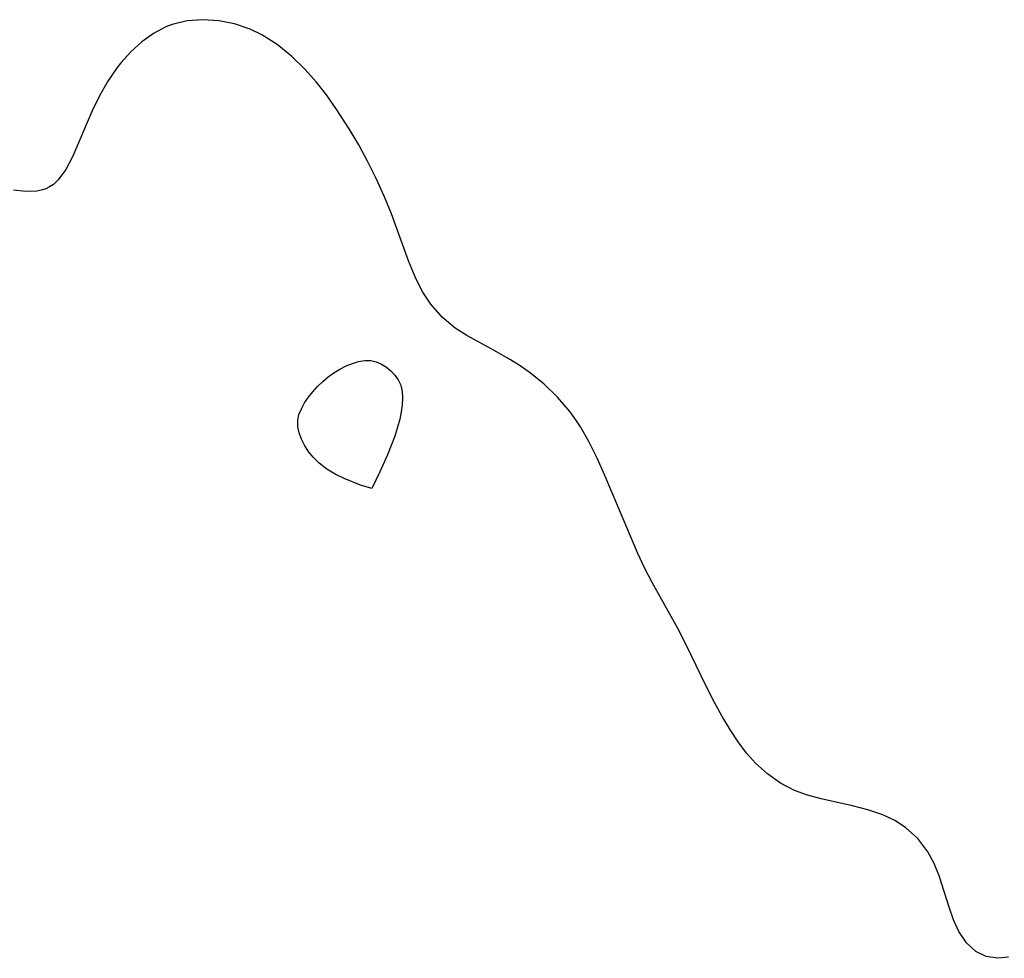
# Model space of a CAD drawing. Header units: metres. Extents: x 1073367 to 1082519, y 1569854 to 1574957.
# Tile 784 of 1056: x 1081195 to 1081289, y 1571462 to 1571552. Entities that reach past the tile are written whole.
import ezdxf

# ---------------------------------------------------------------- set-up
doc = ezdxf.new("R2010")
doc.units = ezdxf.units.M
doc.layers.add('CGG_CurvaNivelLidar_v1', color=253, linetype='Continuous', lineweight=30)

msp = doc.modelspace()

# ---------------------------------------------------------------- linework, layer by layer
at = {"layer": 'CGG_CurvaNivelLidar_v1'}
for p, q in [((1081212.2013, 1571552.2043, 76.5), (1081210.6926, 1571552.0905, 76.5)), ((1081213.734, 1571552.1054, 76.5), (1081212.2013, 1571552.2043, 76.5)), ((1081208.643, 1571551.5031, 76.5), (1081207.4434, 1571550.8648, 76.5)), ((1081209.2386, 1571551.7363, 76.5), (1081208.643, 1571551.5031, 76.5)), ((1081210.6926, 1571552.0905, 76.5), (1081209.2386, 1571551.7363, 76.5)), ((1081215.2614, 1571551.8056, 76.5), (1081213.734, 1571552.1054, 76.5)), ((1081216.7544, 1571551.3017, 76.5), (1081215.2614, 1571551.8056, 76.5)), ((1081217.8814, 1571550.7576, 76.5), (1081216.7544, 1571551.3017, 76.5)), ((1081207.4434, 1571550.8648, 76.5), (1081206.3165, 1571550.056, 76.5)), ((1081219.3597, 1571549.8129, 76.5), (1081217.8814, 1571550.7576, 76.5)), ((1081206.3165, 1571550.056, 76.5), (1081205.2674, 1571549.106, 76.5)), ((1081220.7546, 1571548.6845, 76.5), (1081219.3597, 1571549.8129, 76.5)), ((1081205.2674, 1571549.106, 76.5), (1081204.3056, 1571548.0355, 76.5)), ((1081222.0661, 1571547.4085, 76.5), (1081220.7546, 1571548.6845, 76.5)), ((1081203.9622, 1571547.5963, 76.5), (1081203.0504, 1571546.2673, 76.5)), ((1081204.3056, 1571548.0355, 76.5), (1081203.9622, 1571547.5963, 76.5)), ((1081223.1245, 1571546.2134, 76.5), (1081222.0661, 1571547.4085, 76.5)), ((1081203.0504, 1571546.2673, 76.5), (1081202.2392, 1571544.8636, 76.5)), ((1081224.1251, 1571544.9463, 76.5), (1081223.1245, 1571546.2134, 76.5)), ((1081202.2392, 1571544.8636, 76.5), (1081201.5238, 1571543.4174, 76.5)), ((1081225.0729, 1571543.6224, 76.5), (1081224.1251, 1571544.9463, 76.5)), ((1081201.5238, 1571543.4174, 76.5), (1081199.6348, 1571538.9669, 76.5)), ((1081226.3265, 1571541.6818, 76.5), (1081225.0729, 1571543.6224, 76.5)), ((1081227.237, 1571540.1387, 76.5), (1081226.3265, 1571541.6818, 76.5)), ((1081228.0923, 1571538.5654, 76.5), (1081227.237, 1571540.1387, 76.5)), ((1081199.6348, 1571538.9669, 76.5), (1081198.9938, 1571537.7514, 76.5)), ((1081228.9267, 1571536.8789, 76.5), (1081228.0923, 1571538.5654, 76.5)), ((1081198.9938, 1571537.7514, 76.5), (1081198.2595, 1571536.7508, 76.5)), ((1081197.439, 1571536.0796, 76.5), (1081197.0545, 1571535.8954, 76.5)), ((1081197.8053, 1571536.3273, 76.5), (1081197.439, 1571536.0796, 76.5)), ((1081198.2595, 1571536.7508, 76.5), (1081197.8053, 1571536.3273, 76.5)), ((1081229.6951, 1571535.1725, 76.5), (1081228.9267, 1571536.8789, 76.5)), ((1081195.1316, 1571535.6449, 76.5), (1081193.968, 1571535.7627, 76.5)), ((1081196.2055, 1571535.6819, 76.5), (1081195.1316, 1571535.6449, 76.5)), ((1081196.7645, 1571535.7971, 76.5), (1081196.2055, 1571535.6819, 76.5)), ((1081197.0545, 1571535.8954, 76.5), (1081196.7645, 1571535.7971, 76.5)), ((1081230.386, 1571533.4882, 76.5), (1081229.6951, 1571535.1725, 76.5)), ((1081232.0444, 1571528.9414, 76.5), (1081230.386, 1571533.4882, 76.5)), ((1081232.6693, 1571527.414, 76.5), (1081232.0444, 1571528.9414, 76.5)), ((1081233.3624, 1571526.0441, 76.5), (1081232.6693, 1571527.414, 76.5)), ((1081234.1724, 1571524.786, 76.5), (1081233.3624, 1571526.0441, 76.5)), ((1081235.2663, 1571523.5099, 76.5), (1081234.1724, 1571524.786, 76.5)), ((1081236.5213, 1571522.4452, 76.5), (1081235.2663, 1571523.5099, 76.5)), ((1081237.648, 1571521.739, 76.5), (1081236.5213, 1571522.4452, 76.5)), ((1081240.3531, 1571520.2833, 76.5), (1081237.648, 1571521.739, 76.5)), ((1081241.8796, 1571519.4048, 76.5), (1081240.3531, 1571520.2833, 76.5)), ((1081226.0203, 1571518.817, 76.5), (1081226.624, 1571519.0659, 76.5)), ((1081226.624, 1571519.0659, 76.5), (1081227.2273, 1571519.2508, 76.5)), ((1081227.2273, 1571519.2508, 76.5), (1081227.8225, 1571519.354, 76.5)), ((1081227.8225, 1571519.354, 76.5), (1081228.4012, 1571519.35, 76.5)), ((1081228.4012, 1571519.35, 76.5), (1081228.9293, 1571519.2262, 76.5)), ((1081228.9293, 1571519.2262, 76.5), (1081229.4315, 1571519.0029, 76.5)), ((1081229.4315, 1571519.0029, 76.5), (1081229.9034, 1571518.7021, 76.5)), ((1081242.7831, 1571518.8388, 76.5), (1081241.8796, 1571519.4048, 76.5)), ((1081224.2859, 1571517.7698, 76.5), (1081224.8423, 1571518.1659, 76.5)), ((1081224.8423, 1571518.1659, 76.5), (1081225.4236, 1571518.5151, 76.5)), ((1081225.4236, 1571518.5151, 76.5), (1081226.0203, 1571518.817, 76.5)), ((1081229.9034, 1571518.7021, 76.5), (1081230.3378, 1571518.3394, 76.5)), ((1081230.3378, 1571518.3394, 76.5), (1081230.7238, 1571517.9254, 76.5)), ((1081243.6661, 1571518.2304, 76.5), (1081242.7831, 1571518.8388, 76.5)), ((1081245.0876, 1571517.0841, 76.5), (1081243.6661, 1571518.2304, 76.5)), ((1081223.2669, 1571516.8379, 76.5), (1081223.7592, 1571517.3227, 76.5)), ((1081223.7592, 1571517.3227, 76.5), (1081224.2859, 1571517.7698, 76.5)), ((1081230.7238, 1571517.9254, 76.5), (1081231.046, 1571517.4659, 76.5)), ((1081231.046, 1571517.4659, 76.5), (1081231.283, 1571516.9622, 76.5)), ((1081246.4079, 1571515.7998, 76.5), (1081245.0876, 1571517.0841, 76.5)), ((1081222.3896, 1571515.7942, 76.5), (1081222.8091, 1571516.3258, 76.5)), ((1081222.8091, 1571516.3258, 76.5), (1081223.2669, 1571516.8379, 76.5)), ((1081231.283, 1571516.9622, 76.5), (1081231.4234, 1571516.3685, 76.5)), ((1081231.4234, 1571516.3685, 76.5), (1081231.4632, 1571515.7354, 76.5)), ((1081221.7047, 1571514.6916, 76.5), (1081222.0169, 1571515.2483, 76.5)), ((1081222.0169, 1571515.2483, 76.5), (1081222.3896, 1571515.7942, 76.5)), ((1081231.4632, 1571515.7354, 76.5), (1081231.4273, 1571515.0747, 76.5)), ((1081247.6112, 1571514.3881, 76.5), (1081246.4079, 1571515.7998, 76.5)), ((1081221.4733, 1571514.1261, 76.5), (1081221.7047, 1571514.6916, 76.5)), ((1081231.3339, 1571514.395, 76.5), (1081231.1915, 1571513.6917, 76.5)), ((1081231.4273, 1571515.0747, 76.5), (1081231.3339, 1571514.395, 76.5)), ((1081248.2291, 1571513.5375, 76.5), (1081247.6112, 1571514.3881, 76.5)), ((1081221.3515, 1571513.5527, 76.5), (1081221.4733, 1571514.1261, 76.5)), ((1081221.3661, 1571512.9608, 76.5), (1081221.3515, 1571513.5527, 76.5)), ((1081231.1915, 1571513.6917, 76.5), (1081230.9799, 1571512.9094, 76.5)), ((1081248.6263, 1571512.9311, 76.5), (1081248.2291, 1571513.5375, 76.5)), ((1081221.4986, 1571512.3655, 76.5), (1081221.3661, 1571512.9608, 76.5)), ((1081221.7211, 1571511.7715, 76.5), (1081221.4986, 1571512.3655, 76.5)), ((1081230.9799, 1571512.9094, 76.5), (1081230.7029, 1571512.0501, 76.5)), ((1081249.4318, 1571511.5382, 76.5), (1081248.6263, 1571512.9311, 76.5)), ((1081222.0138, 1571511.1839, 76.5), (1081221.7211, 1571511.7715, 76.5)), ((1081230.7029, 1571512.0501, 76.5), (1081230.0116, 1571510.257, 76.5)), ((1081250.2315, 1571509.9278, 76.5), (1081249.4318, 1571511.5382, 76.5)), ((1081222.3639, 1571510.6088, 76.5), (1081222.0138, 1571511.1839, 76.5)), ((1081222.8266, 1571510.0215, 76.5), (1081222.3639, 1571510.6088, 76.5)), ((1081223.4304, 1571509.429, 76.5), (1081222.8266, 1571510.0215, 76.5)), ((1081230.0116, 1571510.257, 76.5), (1081229.2788, 1571508.618, 76.5)), ((1081250.9704, 1571508.2692, 76.5), (1081250.2315, 1571509.9278, 76.5)), ((1081224.1501, 1571508.8727, 76.5), (1081223.4304, 1571509.429, 76.5)), ((1081224.9718, 1571508.3749, 76.5), (1081224.1501, 1571508.8727, 76.5)), ((1081229.2788, 1571508.618, 76.5), (1081228.5, 1571506.99, 76.5)), ((1081225.8259, 1571507.9535, 76.5), (1081224.9718, 1571508.3749, 76.5)), ((1081227.393, 1571507.3366, 76.5), (1081225.8259, 1571507.9535, 76.5)), ((1081254.1472, 1571500.7348, 76.5), (1081250.9704, 1571508.2692, 76.5)), ((1081228.5, 1571506.99, 76.5), (1081227.393, 1571507.3366, 76.5)), ((1081254.7885, 1571499.3564, 76.5), (1081254.1472, 1571500.7348, 76.5)), ((1081255.5173, 1571497.9504, 76.5), (1081254.7885, 1571499.3564, 76.5)), ((1081258.1115, 1571493.285, 76.5), (1081255.5173, 1571497.9504, 76.5)), ((1081259.2555, 1571491.0043, 76.5), (1081258.1115, 1571493.285, 76.5)), ((1081260.7644, 1571487.8906, 76.5), (1081259.2555, 1571491.0043, 76.5)), ((1081261.5437, 1571486.3619, 76.5), (1081260.7644, 1571487.8906, 76.5)), ((1081262.2881, 1571485.0084, 76.5), (1081261.5437, 1571486.3619, 76.5)), ((1081263.0725, 1571483.7009, 76.5), (1081262.2881, 1571485.0084, 76.5)), ((1081263.8241, 1571482.5661, 76.5), (1081263.0725, 1571483.7009, 76.5)), ((1081264.6275, 1571481.4965, 76.5), (1081263.8241, 1571482.5661, 76.5)), ((1081265.4999, 1571480.512, 76.5), (1081264.6275, 1571481.4965, 76.5)), ((1081266.6473, 1571479.4763, 76.5), (1081265.4999, 1571480.512, 76.5)), ((1081267.9019, 1571478.6, 76.5), (1081266.6473, 1571479.4763, 76.5)), ((1081269.2507, 1571477.8977, 76.5), (1081267.9019, 1571478.6, 76.5)), ((1081270.5068, 1571477.4302, 76.5), (1081269.2507, 1571477.8977, 76.5)), ((1081271.8069, 1571477.068, 76.5), (1081270.5068, 1571477.4302, 76.5)), ((1081274.8298, 1571476.4015, 76.5), (1081271.8069, 1571477.068, 76.5)), ((1081276.3299, 1571476.0247, 76.5), (1081274.8298, 1571476.4015, 76.5)), ((1081277.766, 1571475.5368, 76.5), (1081276.3299, 1571476.0247, 76.5)), ((1081278.9033, 1571474.9945, 76.5), (1081277.766, 1571475.5368, 76.5)), ((1081279.9478, 1571474.3215, 76.5), (1081278.9033, 1571474.9945, 76.5)), ((1081281.1435, 1571473.2391, 76.5), (1081279.9478, 1571474.3215, 76.5)), ((1081282.1152, 1571471.9573, 76.5), (1081281.1435, 1571473.2391, 76.5)), ((1081282.7081, 1571470.8356, 76.5), (1081282.1152, 1571471.9573, 76.5)), ((1081283.1876, 1571469.6445, 76.5), (1081282.7081, 1571470.8356, 76.5)), ((1081284.1547, 1571466.633, 76.5), (1081283.1876, 1571469.6445, 76.5)), ((1081284.5881, 1571465.4187, 76.5), (1081284.1547, 1571466.633, 76.5)), ((1081285.0998, 1571464.2998, 76.5), (1081284.5881, 1571465.4187, 76.5)), ((1081285.8345, 1571463.1908, 76.5), (1081285.0998, 1571464.2998, 76.5)), ((1081286.7402, 1571462.3486, 76.5), (1081285.8345, 1571463.1908, 76.5)), ((1081287.7368, 1571461.8705, 76.5), (1081286.7402, 1571462.3486, 76.5)), ((1081288.8382, 1571461.7016, 76.5), (1081287.7368, 1571461.8705, 76.5)), ((1081289.8693, 1571461.8146, 76.5), (1081288.8382, 1571461.7016, 76.5))]:
    msp.add_line(p, q, dxfattribs=at)

doc.saveas('drawing.dxf')
